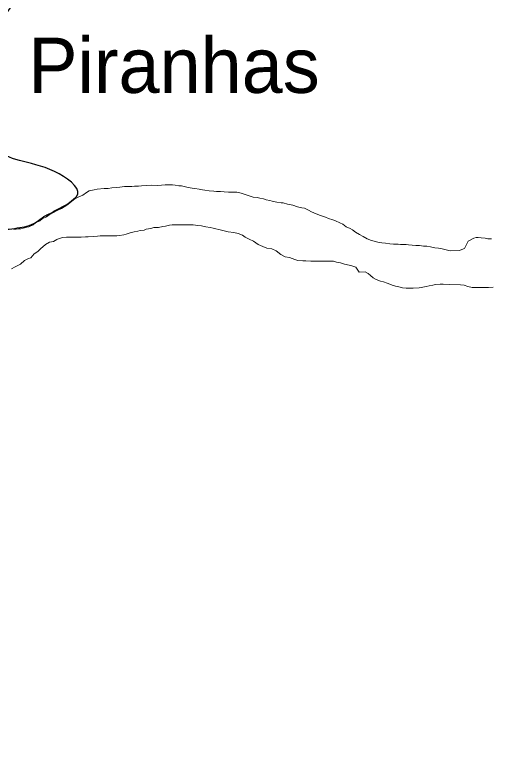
# Model space of a CAD drawing. Extents: x -1643653 to 4543381, y 1624270 to 13878484.
# Drawn here: x 636293 to 640593, y 8930690 to 8937500 of the extents above; entities that cross this region are included whole.
import ezdxf

# ---------------------------------------------------------------- set-up
doc = ezdxf.new("R2010")
doc.units = 0
doc.header["$LTSCALE"] = 200
for name, color, linetype, lineweight in [('21', 7, 'Continuous', 25), ('23', 7, 'Continuous', 13), ('25', 7, 'Continuous', 13), ('60', 7, 'Continuous', 13)]:
    doc.layers.add(name, color=color, linetype=linetype, lineweight=lineweight)
doc.layers.add('41', color=7, linetype='Continuous')

msp = doc.modelspace()

# ---------------------------------------------------------------- linework, layer by layer
at = {"layer": '21'}
msp.add_spline([(635677.5, 8935542.3), (635110.6, 8935620.5), (634836.9, 8935855.3), (634709.8, 8936099.8), (634846.6, 8936275.8), (634973.7, 8936735.4), (635032.4, 8937263.6), (634739.1, 8937449.4), (634426.3, 8937517.8), (634700, 8937928.6), (634700, 8938261.1), (634533.8, 8938671.9), (634641.4, 8938906.6), (634768.4, 8938867.5), (634866.2, 8938740.3), (635130.1, 8938750.1), (635188.8, 8938564.3), (635325.6, 8938329.6), (635609.1, 8938251.3), (636273.8, 8938329.6), (636811.4, 8938368.7), (636860.3, 8938163.3), (636371.5, 8937693.9), (636136.9, 8937312.5), (636127.2, 8936784.3), (636156.5, 8936275.8), (636694.1, 8936060.6), (636850.5, 8935855.3), (636821.3, 8935831.4), (636756.6, 8935782.4), (636679.7, 8935742.2), (636611.5, 8935703.8), (636571.3, 8935684.5), (636504.8, 8935639.1), (636420.9, 8935593.6), (636337, 8935576.1), (636239.1, 8935562.1), (636151.7, 8935569.1), (636071.2, 8935593.6), (635990.8, 8935618.1), (635878.9, 8935632.1), (635826.5, 8935633.8), (635795, 8935628.6), (635758.3, 8935612.8), (635712.8, 8935584.8), (635680.9, 8935555.9), (635677.5, 8935542.3)], degree=3, dxfattribs=at)
at = {"layer": '23'}
for points in [[(638012, 8935914.5), (637989.5, 8935917.2), (637959.5, 8935922.4), (637922, 8935927.6), (637897, 8935932.8), (637859.6, 8935938.1), (637824.6, 8935945.8), (637799.7, 8935953.5), (637777.1, 8935953.6), (637742.2, 8935958.9), (637719.7, 8935961.5), (637694.7, 8935961.7), (637672.2, 8935961.8), (637652.2, 8935962), (637584.6, 8935954.9), (637524.6, 8935960.3), (637479.5, 8935955.6), (637437, 8935953.4), (637412, 8935951.1), (637374.4, 8935948.8), (637351.9, 8935946.4), (637304.4, 8935946.8), (637284.4, 8935946.9), (637241.8, 8935942.2), (637214.3, 8935937.3), (637169.2, 8935935.1), (637136.7, 8935930.3), (637099.2, 8935928.1), (637036.6, 8935923.5), (637009, 8935916.2), (636964, 8935908.9), (636941.3, 8935891.6), (636906.1, 8935869.3), (636863.5, 8935852), (636835.8, 8935834.7), (636793.1, 8935802.4), (636770.4, 8935785.1), (636737.7, 8935762.7), (636712.6, 8935747.9), (636675, 8935730.6), (636642.3, 8935710.8), (636602.1, 8935691), (636579.5, 8935671.2), (636539.3, 8935653.9), (636519.2, 8935636.5), (636479, 8935616.7), (636456.4, 8935599.4), (636418.7, 8935582.1), (636398.7, 8935579.7), (636366.1, 8935569.9), (636346.1, 8935565), (636326, 8935562.7), (636303.5, 8935560.3), (636283.5, 8935557.9)], [(638012, 8935914.5), (637989.5, 8935917.2), (637959.5, 8935922.4), (637922, 8935927.6), (637897, 8935932.8), (637859.6, 8935938.1), (637824.6, 8935945.8), (637799.7, 8935953.5), (637777.1, 8935953.6), (637742.2, 8935958.9), (637719.7, 8935961.5), (637694.7, 8935961.7), (637672.2, 8935961.8), (637652.2, 8935962), (637584.6, 8935954.9), (637524.6, 8935960.3), (637479.5, 8935955.6), (637437, 8935953.4), (637412, 8935951.1), (637374.4, 8935948.8), (637351.9, 8935946.4), (637304.4, 8935946.8), (637284.4, 8935946.9), (637241.8, 8935942.2), (637214.3, 8935937.3), (637169.2, 8935935.1), (637136.7, 8935930.3), (637099.2, 8935928.1), (637036.6, 8935923.5), (637009, 8935916.2), (636964, 8935908.9), (636941.3, 8935891.6), (636906.1, 8935869.3), (636863.5, 8935852), (636835.8, 8935834.7), (636793.1, 8935802.4), (636770.4, 8935785.1), (636737.7, 8935762.7), (636712.6, 8935747.9), (636675, 8935730.6), (636642.3, 8935710.8), (636602.1, 8935691), (636579.5, 8935671.2), (636539.3, 8935653.9), (636519.2, 8935636.5), (636479, 8935616.7), (636456.4, 8935599.4), (636418.7, 8935582.1), (636398.7, 8935579.7), (636366.1, 8935569.9), (636346.1, 8935565), (636326, 8935562.7), (636303.5, 8935560.3), (636283.5, 8935557.9)], [(640607.2, 8935471.8), (640572.2, 8935474.5), (640549.8, 8935479.7), (640514.8, 8935482.4), (640487.3, 8935485.1), (640467.3, 8935485.2), (640447.2, 8935480.3), (640394.5, 8935450.6), (640361.5, 8935385.8), (640339.2, 8935375.1), (640316.3, 8935366), (640233.7, 8935364.2), (640183.8, 8935376.9), (640148.9, 8935384.7), (640126.4, 8935389.8), (640093.9, 8935392.5), (640053.9, 8935400.3), (640021.5, 8935405.5), (639991.5, 8935408.2), (639956.5, 8935413.5), (639921.5, 8935413.7), (639889, 8935416.4), (639856.5, 8935419.1), (639834, 8935421.8), (639814, 8935421.9), (639784, 8935422.1), (639761.5, 8935424.8), (639739, 8935424.9), (639719, 8935425.1), (639686.5, 8935427.8), (639646.5, 8935433.1), (639614, 8935438.3), (639576.6, 8935443.5), (639544.1, 8935451.3), (639519.2, 8935458.9), (639481.7, 8935471.7), (639444.4, 8935494.5), (639412, 8935512.2), (639374.7, 8935535), (639349.8, 8935555.2), (639327.4, 8935565.3), (639290, 8935583.1), (639260.2, 8935605.8), (639232.7, 8935618.6), (639195.4, 8935636.3), (639170.4, 8935646.5), (639130.5, 8935656.8), (639103.1, 8935669.5), (639058.2, 8935684.8), (639020.8, 8935700.1), (638978.4, 8935717.9), (638951, 8935733.1), (638913.6, 8935750.8), (638891.1, 8935753.5), (638851.2, 8935763.8), (638808.8, 8935779.1), (638761.3, 8935786.9), (638721.4, 8935799.7), (638701.4, 8935799.8), (638663.9, 8935805.1), (638621.5, 8935812.9), (638599, 8935820.5), (638566.5, 8935825.7), (638544.1, 8935835.9), (638509.1, 8935841.1), (638486.6, 8935846.3), (638449.2, 8935851.6), (638414.2, 8935861.8), (638376.8, 8935874.6), (638341.9, 8935887.3), (638301.9, 8935895.1), (638281.9, 8935895.2), (638259.4, 8935895.4), (638226.9, 8935895.6), (638186.9, 8935898.3), (638154.4, 8935901.1), (638116.9, 8935901.3), (638091.9, 8935904), (638051.9, 8935909.3), (638012, 8935914.5)], [(640607.2, 8935471.8), (640572.2, 8935474.5), (640549.8, 8935479.7), (640514.8, 8935482.4), (640487.3, 8935485.1), (640467.3, 8935485.2), (640447.2, 8935480.3), (640394.5, 8935450.6), (640361.5, 8935385.8), (640339.2, 8935375.1), (640316.3, 8935366), (640233.7, 8935364.2), (640183.8, 8935376.9), (640148.9, 8935384.7), (640126.4, 8935389.8), (640093.9, 8935392.5), (640053.9, 8935400.3), (640021.5, 8935405.5), (639991.5, 8935408.2), (639956.5, 8935413.5), (639921.5, 8935413.7), (639889, 8935416.4), (639856.5, 8935419.1), (639834, 8935421.8), (639814, 8935421.9), (639784, 8935422.1), (639761.5, 8935424.8), (639739, 8935424.9), (639719, 8935425.1), (639686.5, 8935427.8), (639646.5, 8935433.1), (639614, 8935438.3), (639576.6, 8935443.5), (639544.1, 8935451.3), (639519.2, 8935458.9), (639481.7, 8935471.7), (639444.4, 8935494.5), (639412, 8935512.2), (639374.7, 8935535), (639349.8, 8935555.2), (639327.4, 8935565.3), (639290, 8935583.1), (639260.2, 8935605.8), (639232.7, 8935618.6), (639195.4, 8935636.3), (639170.4, 8935646.5), (639130.5, 8935656.8), (639103.1, 8935669.5), (639058.2, 8935684.8), (639020.8, 8935700.1), (638978.4, 8935717.9), (638951, 8935733.1), (638913.6, 8935750.8), (638891.1, 8935753.5), (638851.2, 8935763.8), (638808.8, 8935779.1), (638761.3, 8935786.9), (638721.4, 8935799.7), (638701.4, 8935799.8), (638663.9, 8935805.1), (638621.5, 8935812.9), (638599, 8935820.5), (638566.5, 8935825.7), (638544.1, 8935835.9), (638509.1, 8935841.1), (638486.6, 8935846.3), (638449.2, 8935851.6), (638414.2, 8935861.8), (638376.8, 8935874.6), (638341.9, 8935887.3), (638301.9, 8935895.1), (638281.9, 8935895.2), (638259.4, 8935895.4), (638226.9, 8935895.6), (638186.9, 8935898.3), (638154.4, 8935901.1), (638116.9, 8935901.3), (638091.9, 8935904), (638051.9, 8935909.3), (638012, 8935914.5)]]:
    msp.add_lwpolyline(points, dxfattribs=at)
at = {"layer": '25'}
for points in [[(636283.5, 8935557.9), (636303.5, 8935560.3), (636326, 8935562.7), (636346.1, 8935565), (636366.1, 8935569.9), (636398.7, 8935579.7), (636418.7, 8935582.1), (636456.4, 8935599.4), (636479, 8935616.7), (636519.2, 8935636.5), (636539.3, 8935653.9), (636579.5, 8935671.2), (636602.1, 8935691), (636642.3, 8935710.8), (636675, 8935730.6), (636712.6, 8935747.9), (636737.7, 8935762.7), (636770.4, 8935785.1), (636793.1, 8935802.4), (636835.8, 8935834.7), (636863.5, 8935852), (636906.1, 8935869.3), (636941.3, 8935891.6), (636964, 8935908.9), (637009, 8935916.2), (637036.6, 8935923.5), (637099.2, 8935928.1), (637136.7, 8935930.3), (637169.2, 8935935.1), (637214.3, 8935937.3), (637241.8, 8935942.2), (637284.4, 8935946.9), (637304.4, 8935946.8), (637351.9, 8935946.4), (637374.4, 8935948.8), (637412, 8935951.1), (637437, 8935953.4), (637479.5, 8935955.6), (637524.6, 8935960.3), (637584.6, 8935954.9), (637652.2, 8935962), (637672.2, 8935961.8), (637694.7, 8935961.7), (637719.7, 8935961.5), (637742.2, 8935958.9), (637777.1, 8935953.6), (637799.7, 8935953.5), (637824.6, 8935945.8), (637859.6, 8935938.1), (637897, 8935932.8), (637922, 8935927.6), (637959.5, 8935922.4), (637989.5, 8935917.2), (638012, 8935914.5)], [(638012, 8935914.5), (638051.9, 8935909.3), (638091.9, 8935904), (638116.9, 8935901.3), (638154.4, 8935901.1), (638186.9, 8935898.3), (638226.9, 8935895.6), (638259.4, 8935895.4), (638281.9, 8935895.2), (638301.9, 8935895.1), (638341.9, 8935887.3), (638376.8, 8935874.6), (638414.2, 8935861.8), (638449.2, 8935851.6), (638486.6, 8935846.3), (638509.1, 8935841.1), (638544.1, 8935835.9), (638566.5, 8935825.7), (638599, 8935820.5), (638621.5, 8935812.9), (638663.9, 8935805.1), (638701.4, 8935799.8), (638721.4, 8935799.7), (638761.3, 8935786.9), (638808.8, 8935779.1), (638851.2, 8935763.8), (638891.1, 8935753.5), (638913.6, 8935750.8), (638951, 8935733.1), (638978.4, 8935717.9), (639020.8, 8935700.1), (639058.2, 8935684.8), (639103.1, 8935669.5), (639130.5, 8935656.8), (639170.4, 8935646.5), (639195.4, 8935636.3), (639232.7, 8935618.6), (639260.2, 8935605.8), (639290, 8935583.1), (639327.4, 8935565.3), (639349.8, 8935555.2), (639374.7, 8935535), (639412, 8935512.2), (639444.4, 8935494.5), (639481.7, 8935471.7), (639519.2, 8935458.9), (639544.1, 8935451.3), (639576.6, 8935443.5), (639614, 8935438.3), (639646.5, 8935433.1), (639686.5, 8935427.8), (639719, 8935425.1), (639739, 8935424.9), (639761.5, 8935424.8), (639784, 8935422.1), (639814, 8935421.9), (639834, 8935421.8), (639856.5, 8935419.1), (639889, 8935416.4), (639921.5, 8935413.7), (639956.5, 8935413.5), (639991.5, 8935408.2), (640021.5, 8935405.5), (640053.9, 8935400.3), (640093.9, 8935392.5), (640126.4, 8935389.8), (640148.9, 8935384.7), (640183.8, 8935376.9), (640233.7, 8935364.2), (640316.3, 8935366), (640339.2, 8935375.1), (640361.5, 8935385.8), (640394.5, 8935450.6), (640447.2, 8935480.3), (640467.3, 8935485.2), (640487.3, 8935485.1), (640514.8, 8935482.4), (640549.8, 8935479.7), (640572.2, 8935474.5), (640607.2, 8935471.8)], [(638992.5, 8935272.2), (638970, 8935272.3), (638925, 8935272.6), (638897.5, 8935275.3), (638855, 8935278.1), (638825, 8935285.8), (638777.6, 8935303.6), (638737.7, 8935311.4), (638700.3, 8935331.7), (638658.1, 8935364.5), (638618.2, 8935382.3), (638573.2, 8935387.6), (638535.8, 8935402.8), (638495.9, 8935423.1), (638451.1, 8935451), (638413.8, 8935471.2), (638376.4, 8935489), (638351.5, 8935506.7), (638314.1, 8935522), (638274.1, 8935529.8), (638224.2, 8935537.6), (638161.8, 8935553), (638086.8, 8935568.6), (638059.4, 8935576.2), (638019.4, 8935581.5), (637982, 8935591.8), (637947, 8935594.5), (637907, 8935599.8), (637884.5, 8935599.9), (637847, 8935600.2), (637827, 8935600.3), (637792, 8935600.5), (637754.5, 8935600.8), (637714.4, 8935601.1), (637691.9, 8935596.2), (637654.3, 8935588.9), (637631.8, 8935584.1), (637591.7, 8935576.8), (637549.2, 8935574.6), (637524.1, 8935567.3), (637481.5, 8935560), (637461.5, 8935552.7), (637426.4, 8935547.9), (637406.4, 8935543), (637371.3, 8935535.7), (637336.2, 8935528.4), (637298.6, 8935516.2), (637278.5, 8935508.8), (637238.5, 8935504.1), (637215.9, 8935499.2), (637180.9, 8935499.4), (637135.9, 8935499.7), (637105.9, 8935499.9), (637063.4, 8935500.2), (637040.8, 8935497.9), (637000.8, 8935493.1), (636955.8, 8935490.9), (636930.8, 8935491.1), (636890.7, 8935488.8), (636868.2, 8935489), (636830.7, 8935489.2), (636810.7, 8935489.4), (636780.7, 8935489.6), (636760.7, 8935489.7), (636725.6, 8935484.9), (636693, 8935475.1), (636673, 8935467.8), (636640.3, 8935447.9), (636605.2, 8935443.2), (636567.6, 8935420.9), (636524.7, 8935381.1), (636499.6, 8935358.7), (636466.9, 8935336.4), (636436.6, 8935301.6), (636416.5, 8935294.2), (636378.9, 8935276.9), (636343.6, 8935244.6), (636323.5, 8935234.7), (636293.4, 8935219.9), (636260.8, 8935200.1)], [(640621.4, 8935036.1), (640578.9, 8935033.8), (640543.8, 8935031.6), (640498.8, 8935031.8), (640471.3, 8935032), (640451.3, 8935032.2), (640431.3, 8935032.3), (640393.9, 8935042.6), (640358.9, 8935052.8), (640326.5, 8935058), (640229.1, 8935058.3), (640168.9, 8935061.6), (640141.4, 8935061.8), (640098.9, 8935059.5), (640076.3, 8935052.2), (640041.2, 8935047.4), (640016.2, 8935040.1), (639971.1, 8935032.8), (639951.1, 8935028), (639898.5, 8935025.8), (639856, 8935026.1), (639833.5, 8935026.2), (639801, 8935029), (639768.6, 8935039.2), (639738.6, 8935044.4), (639708.7, 8935054.6), (639686.2, 8935062.3), (639663.8, 8935072.4), (639628.9, 8935085.2), (639601.4, 8935090.4), (639564, 8935105.6), (639536.6, 8935120.8), (639511.7, 8935141), (639489.3, 8935158.7), (639464.5, 8935173.9), (639409.4, 8935171.8), (639379.8, 8935217), (639342.3, 8935227.3), (639317.4, 8935234.9), (639274.9, 8935242.7), (639240, 8935255.5), (639202.5, 8935263.2), (639177.6, 8935270.9), (639125.1, 8935271.3), (639090, 8935271.5), (639050, 8935271.8), (639030, 8935271.9), (638992.5, 8935272.2)]]:
    msp.add_lwpolyline(points, dxfattribs=at)
at = {"layer": '60', "lineweight": 25}
msp.add_spline([(814781, 9009175.5), (814787.2, 9009173.4), (814796.9, 9009173.4), (814799.4, 9009172.4), (814805.1, 9009174.5), (814805.6, 9009176.5), (814811.7, 9009179.5), (814811.7, 9009179.5), (814801.5, 9009181), (814790.7, 9009181.5), (814784.1, 9009183.1), (814777.4, 9009185.1), (814778.4, 9009175.5)], degree=3, dxfattribs=at)

# ---------------------------------------------------------------- texts
at = {"layer": '41'}
msp.add_text('Piranhas', height=500, dxfattribs=at).set_placement((636412.8, 8936794.9))

doc.saveas('drawing.dxf')
